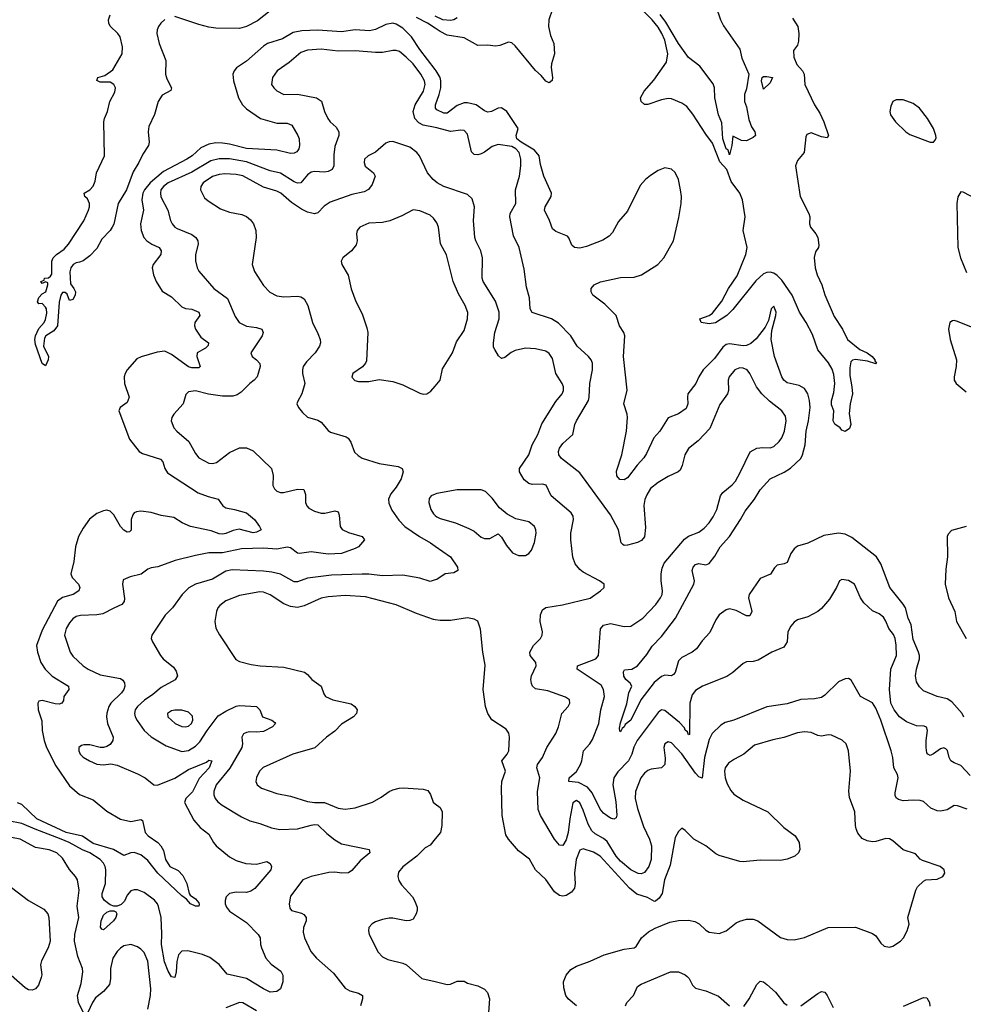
# Model space of a CAD drawing. Header units: inches. Extents: x 1473912 to 1647258, y 640388 to 773423.
# Tile 327 of 420: x 1557558 to 1563104, y 721299 to 727090. Entities that reach past the tile are written whole.
import ezdxf

# ---------------------------------------------------------------- set-up
doc = ezdxf.new("R2010")
doc.units = ezdxf.units.IN
doc.header["$MEASUREMENT"] = 0
doc.layers.add('B5752', color=7, linetype='Continuous')
doc.layers.add('B5762', color=7, linetype='Continuous')

msp = doc.modelspace()

# ---------------------------------------------------------------- linework, layer by layer
at = {"layer": 'B5752', "color": 5}
for points, elevation in [([(1558410, 727092), (1558386.4, 727070), (1558372.7, 727050), (1558365.2, 727030), (1558364.2, 727010), (1558376.8, 726950), (1558417.3, 726850), (1558413.7, 726770), (1558422.3, 726742.3), (1558450.3, 726690), (1558445.3, 726674.7), (1558394.2, 726645.8), (1558371.3, 726610), (1558350, 726532), (1558317.1, 726462.9), (1558313.5, 726430), (1558318.3, 726370), (1558314.1, 726350), (1558280.8, 726299.2), (1558257.7, 726250), (1558224.6, 726195.4), (1558185.5, 726090), (1558137.3, 726010), (1558110, 725887.6), (1558102, 725870), (1558090, 725849.8), (1558039.9, 725800.1), (1558010, 725744), (1557970, 725701.2), (1557930, 725672.7), (1557910, 725663.7), (1557890, 725661.2), (1557871.3, 725650), (1557857.3, 725630), (1557853.2, 725606.8), (1557856, 725536), (1557876, 725510), (1557884.7, 725490), (1557882.8, 725470), (1557870, 725445.2), (1557850, 725438), (1557836, 725476), (1557825.2, 725485.2), (1557810, 725486.6), (1557799.5, 725470), (1557789.1, 725429.1), (1557779.5, 725290), (1557759, 725261), (1557710.3, 725230), (1557703.5, 725216.5), (1557698, 725170), (1557727.6, 725110), (1557724.9, 725090), (1557710, 725055.3), (1557690, 725068), (1557650, 725179.3), (1557646.6, 725210), (1557650, 725230.3), (1557670, 725273.1), (1557701.7, 725310), (1557710, 725327.7), (1557716.2, 725363.8), (1557714.8, 725390), (1557710, 725399.6), (1557690, 725420.7), (1557670, 725419.3), (1557662.9, 725430), (1557670, 725456.3), (1557690, 725478.8), (1557711.8, 725490), (1557722, 725530), (1557722, 725542), (1557710, 725548), (1557690, 725538), (1557682, 725550), (1557702, 725558), (1557704, 725570), (1557727.6, 725572.4), (1557738.9, 725581.1), (1557745.6, 725594.4), (1557747.3, 725612.7), (1557746.3, 725670), (1557754, 725690), (1557773.7, 725710), (1557819.2, 725740.8), (1557844.3, 725770), (1557933.6, 725906.4), (1557962.2, 725970), (1557968, 725990), (1557967, 726010), (1557955.9, 726035.9), (1557940.5, 726050), (1557936, 726070), (1557970, 726088.8), (1557990, 726112), (1558000.2, 726139.8), (1558009.4, 726190), (1558056.2, 726290), (1558051.2, 726490), (1558055.3, 726510), (1558073.5, 726550), (1558087.2, 726610), (1558116.4, 726663.6), (1558120.6, 726690), (1558110.2, 726710.2), (1558090, 726722.9), (1558030, 726722.2), (1558010, 726732), (1558016, 726750), (1558058.1, 726761.9), (1558105, 726795), (1558160.5, 726890), (1558162, 726930), (1558148.4, 726990), (1558135, 727010), (1558090, 727052.4), (1558081.4, 727070), (1558080.1, 727090), (1558090, 727119.1)], 680), ([(1559030, 727142.8), (1558955.4, 727084.6), (1558890, 727050.8), (1558850, 727038.2), (1558710, 727041.3), (1558670, 727046.7), (1558610, 727061.6), (1558470, 727109)], 680), ([(1560000, 726798.1), (1559910, 726915.2), (1559860.6, 726990), (1559810, 727041.6), (1559770, 727063.8), (1559750, 727069.2), (1559710, 727063), (1559650, 727033.3), (1559614.4, 727025.6), (1559530, 727029.9), (1559450, 727018.7), (1559310, 727029), (1559215.1, 727024.9), (1559165.6, 727014.4), (1559101.6, 726978.4), (1559014.6, 726950), (1558990, 726935.7), (1558890, 726846.2), (1558832.2, 726807.8), (1558818, 726790), (1558810.2, 726769.8), (1558813.8, 726730), (1558843, 726630), (1558866.7, 726590), (1558890, 726566.8), (1558974, 726510), (1559070, 726481.4), (1559130, 726482), (1559157.4, 726470), (1559193.4, 726410), (1559200.7, 726390), (1559202.8, 726350), (1559198, 726330), (1559186.7, 726313.3), (1559170, 726304.4), (1559150, 726303.5), (1559070, 726322.9), (1558890, 726332.5), (1558790, 726358.5), (1558750, 726364.2), (1558710, 726365.2), (1558670, 726357.9), (1558623, 726337), (1558572, 726290), (1558540.7, 726270), (1558402.8, 726197.2), (1558324.2, 726130), (1558291.7, 726090), (1558281.6, 726070), (1558274.7, 726030), (1558284.8, 725970), (1558268.3, 725890), (1558270.8, 725850), (1558287, 725810), (1558304.6, 725790), (1558333.6, 725770), (1558377.8, 725750), (1558389.5, 725730), (1558386.5, 725710), (1558341.8, 725650), (1558336.9, 725630), (1558344.4, 725590), (1558360.7, 725550), (1558394.4, 725494.4), (1558450, 725459.7), (1558510, 725402.3), (1558532.4, 725392.4), (1558570, 725387.5), (1558610.4, 725370), (1558616.5, 725350), (1558587.5, 725310), (1558584.6, 725290), (1558591.1, 725270), (1558622.5, 725222.5), (1558667, 725190), (1558665.5, 725174.5), (1558650, 725158.3), (1558601.3, 725130), (1558599.5, 725110), (1558618.4, 725050), (1558610, 725043.5), (1558570, 725042.4), (1558550, 725049.2), (1558450, 725122), (1558410, 725139.8), (1558364.8, 725135.2), (1558272.1, 725107.9), (1558245.2, 725094.8), (1558189.2, 725030.8), (1558178, 725010), (1558171.8, 724990), (1558172.9, 724950), (1558201.1, 724870), (1558190, 724839.3), (1558147.7, 724810), (1558139.3, 724790), (1558202.4, 724622.4), (1558259.5, 724550), (1558278.8, 724538.8), (1558385.9, 724505.9), (1558398.9, 724490), (1558411.2, 724450), (1558425.5, 724425.5), (1558606.6, 724306.6), (1558664.8, 724284.8), (1558723.8, 724270), (1558751, 724231), (1558770, 724219), (1558821, 724210), (1558890.3, 724190), (1558937.1, 724150), (1558968, 724110), (1558977.3, 724090), (1558950, 724075.1), (1558930, 724072.6), (1558846.7, 724093.3), (1558813.3, 724086.7), (1558770, 724067.6), (1558750, 724063.5), (1558730, 724066.2), (1558684, 724084), (1558561.6, 724110), (1558513, 724130), (1558463.1, 724163.1), (1558390, 724174), (1558330, 724192.2), (1558270, 724199.5), (1558244.1, 724195.9), (1558230.8, 724189.2), (1558222.4, 724177.6), (1558212, 724150), (1558212.7, 724087.3), (1558202.3, 724077.7), (1558190, 724075.1), (1558170, 724087.6), (1558150, 724109.8), (1558110, 724178.7), (1558090, 724200.3), (1558070, 724205.2), (1558050, 724201.9), (1558010, 724185.9), (1557968.3, 724151.7), (1557930, 724099.3), (1557903.8, 724050), (1557885.8, 723990), (1557876.1, 723903.9), (1557857.6, 723830), (1557865.5, 723810), (1557902.4, 723770), (1557910.2, 723750), (1557905.3, 723730), (1557872.4, 723710), (1557809.2, 723690.8), (1557780.6, 723670), (1557690, 723500.4), (1557655.4, 723410), (1557661.2, 723370), (1557682.3, 723310), (1557707.7, 723270), (1557748.6, 723228.6), (1557844.4, 723170), (1557846.7, 723150), (1557817.2, 723110), (1557814.5, 723085.5), (1557806, 723070), (1557790, 723064.2), (1557766.5, 723066.5), (1557690, 723086.3), (1557670, 723082.7), (1557663.7, 723070), (1557666.4, 723030), (1557687.1, 722967.1), (1557690.1, 722909.9), (1557701.5, 722850), (1557715.6, 722810), (1557770, 722702), (1557850, 722584.7), (1557910, 722532.7), (1557990, 722500.8), (1558070, 722434.2), (1558150, 722387.9), (1558210, 722373.7), (1558270, 722386.4), (1558279.1, 722379.1), (1558295.6, 722310), (1558313.4, 722290), (1558370.3, 722250), (1558387.6, 722230), (1558403.4, 722203.4), (1558414.9, 722150), (1558439.5, 722110), (1558490, 722085.9), (1558517.2, 722057.2), (1558540.2, 722010), (1558554, 721950), (1558560.5, 721940.5), (1558590, 721919.5), (1558610, 721894.9), (1558613.3, 721886.7), (1558610, 721875.3), (1558590, 721876.9), (1558561.3, 721890), (1558537.8, 721917.8), (1558510, 721937.7), (1558370, 722070.6), (1558310, 722144.5), (1558270, 722177.8), (1558230, 722191.6), (1558210, 722189.1), (1558170, 722173.7), (1558109.6, 722209.6), (1557990, 722245.4), (1557927.4, 722287.4), (1557830, 722309), (1557658.5, 722390), (1557570, 722474), (1557544.1, 722484.1)], 720), ([(1560000, 727040.1), (1559954.9, 727070), (1559890, 727103.1)], 680), ([(1560000, 726456.3), (1559930, 726469.9), (1559903, 726483), (1559880.6, 726510), (1559869.9, 726550), (1559882.3, 726590), (1559932.2, 726670), (1559941.1, 726710), (1559937.5, 726730), (1559915.5, 726770), (1559869.9, 726830), (1559830, 726870.7), (1559790, 726903.1), (1559770, 726909.8), (1559750, 726909.7), (1559690, 726898.4), (1559650, 726896.8), (1559530, 726908.2), (1559430, 726905.6), (1559330, 726917.9), (1559250, 726911.9), (1559210, 726897), (1559140.7, 726839.3), (1559070.4, 726790), (1559043.1, 726750), (1559038, 726710), (1559050.6, 726690), (1559070, 726673), (1559110, 726650.4), (1559190, 726652.6), (1559302.8, 726630), (1559331, 726611), (1559349, 726550), (1559368.7, 726510), (1559382.4, 726490), (1559418.7, 726458.7), (1559434, 726430), (1559432.6, 726410), (1559410, 726344), (1559403.8, 726296.2), (1559403.8, 726230), (1559393.8, 726210), (1559370, 726197.3), (1559350, 726193.7), (1559290, 726197.4), (1559270, 726193.6), (1559250, 726178.7), (1559210, 726131.7), (1559190, 726128.6), (1559170, 726135.9), (1559090, 726188.1), (1559030, 726202.1), (1558890, 726254.7), (1558790, 726272.7), (1558730, 726272), (1558680.6, 726259.4), (1558570, 726193.3), (1558430, 726131.7), (1558401.9, 726110), (1558387.6, 726090), (1558384.6, 726070), (1558388, 726048), (1558429.2, 725970), (1558443.6, 725910), (1558453.4, 725890), (1558470, 725870.4), (1558482.8, 725862.8), (1558570, 725826.3), (1558592, 725810), (1558604.2, 725790), (1558606, 725770), (1558591.7, 725710), (1558591.8, 725671.8), (1558600.3, 725630), (1558610.3, 725610.3), (1558699.5, 725510), (1558779.6, 725450), (1558823.9, 725343.9), (1558848.4, 725310), (1558890, 725288), (1558950, 725279.7), (1558980.7, 725270), (1558988.9, 725250), (1558982.8, 725230), (1558916.4, 725130), (1558923.8, 725110), (1558950.4, 725090), (1558968.8, 725068.8), (1558970.3, 725050), (1558960.2, 725010), (1558952.8, 724990), (1558936.5, 724970), (1558910.2, 724949.8), (1558860.3, 724899.7), (1558835.6, 724884.4), (1558810, 724876), (1558750, 724875.9), (1558667.9, 724887.9), (1558590, 724907.3), (1558550, 724900.7), (1558535.1, 724884.9), (1558518.7, 724830), (1558463.7, 724770), (1558451.8, 724750), (1558447.8, 724730), (1558463.6, 724690), (1558480.9, 724670), (1558551.4, 724610), (1558590, 724539.3), (1558610, 724513.7), (1558670, 724481.5), (1558690, 724479.6), (1558714.7, 724485.3), (1558790, 724545.3), (1558850, 724572), (1558890, 724571.8), (1558930, 724554.4), (1559038, 724450), (1559048.4, 724410), (1559046.4, 724350), (1559056.3, 724330), (1559070, 724316.3), (1559090, 724308.4), (1559108.5, 724308.5), (1559190, 724328.4), (1559227.3, 724327.3), (1559237, 724297), (1559237, 724250), (1559244.9, 724230), (1559257.6, 724217.6), (1559290, 724200.2), (1559330, 724188.3), (1559351.8, 724188.2), (1559410, 724200.5), (1559430, 724196), (1559436.4, 724176.4), (1559441.1, 724110), (1559452.4, 724092.4), (1559490, 724073.8), (1559571.3, 724051.3), (1559584, 724030), (1559548.2, 723990), (1559530, 723979.1), (1559450.1, 723949.9), (1559370, 723947.1), (1559270, 723960.6), (1559202, 723950), (1559190, 723951.6), (1559150, 723983.4), (1559130, 723987.3), (1559070, 723975.7), (1558990, 723981.5), (1558861.6, 723978.4), (1558750, 723955), (1558670, 723954.6), (1558590, 723939.3), (1558471.1, 723908.9), (1558370, 723873), (1558330, 723866.3), (1558310, 723858.7), (1558271.8, 723828.2), (1558206.6, 723813.4), (1558164.9, 723795.1), (1558162, 723770), (1558174.5, 723685.5), (1558172.2, 723667.8), (1558158, 723650), (1558110, 723629.8), (1558045.4, 723594.6), (1558011.1, 723588.9), (1557914.2, 723585.8), (1557890, 723579.3), (1557870, 723566.2), (1557850, 723543.1), (1557830.9, 723510), (1557821.5, 723470), (1557854, 723370), (1557870, 723345.7), (1557930.3, 723290), (1557960.3, 723270), (1558030, 723237.1), (1558150, 723215.8), (1558164.5, 723204.5), (1558173.4, 723190), (1558175.5, 723170), (1558169.1, 723150), (1558156.5, 723130), (1558093.4, 723070), (1558081.8, 723050), (1558070.3, 723010.3), (1558068, 722990), (1558073.6, 722950), (1558106.4, 722870), (1558105.5, 722850), (1558090, 722826.6), (1558070, 722814.5), (1558050.5, 722809.5), (1558030, 722809.6), (1557970, 722825.1), (1557934.2, 722825.8), (1557919.9, 722820.1), (1557906, 722810), (1557904.4, 722790), (1557912.7, 722770), (1557930, 722752.7), (1557967.3, 722730), (1558010, 722712.2), (1558050, 722707.2), (1558092.5, 722712.5), (1558130, 722704.4), (1558250, 722654.4), (1558294.8, 722630), (1558346, 722590), (1558367.2, 722587.2), (1558470, 722629.5), (1558550, 722680.4), (1558656.3, 722723.7), (1558670, 722734.9), (1558686, 722730), (1558670.8, 722690), (1558613.4, 722626.6), (1558572.4, 722547.6), (1558534.9, 722510), (1558525.9, 722485.9), (1558581.1, 722381.1), (1558619.3, 722339.3), (1558670, 722299.1), (1558696, 722250), (1558713.1, 722230), (1558790, 722166), (1558830, 722143.8), (1558887.1, 722127.1), (1558950, 722122.8), (1559010, 722139.3), (1559030, 722126.8), (1559037, 722110), (1559033.8, 722090), (1558940.2, 721979.8), (1558916.2, 721963.8), (1558890, 721956.1), (1558830, 721958.9), (1558790.4, 721950), (1558770.3, 721930), (1558765, 721910), (1558766, 721890), (1558772.8, 721870), (1558790, 721847.1), (1558890, 721780.7), (1558958.9, 721710), (1558971.7, 721690), (1558972.4, 721650), (1558978.2, 721630), (1559004.7, 721570), (1559035.7, 721535.7), (1559092.7, 721492.7), (1559104.6, 721470), (1559103.4, 721430), (1559090.9, 721389.1), (1559070, 721373.2), (1559030, 721369.8), (1558990, 721389.2), (1558891.4, 721451.4), (1558776.4, 721476.4), (1558730, 721533.7), (1558674.9, 721574.9), (1558631.7, 721591.7), (1558546.7, 721613.3), (1558510, 721611.6), (1558490.2, 721590), (1558480.5, 721550), (1558477.5, 721490), (1558470, 721457.2), (1558450, 721459.5), (1558430, 721493), (1558408.7, 721548.7), (1558390.8, 721650), (1558393.7, 721713.7), (1558388.5, 721810), (1558374.1, 721874.1), (1558367.8, 721890), (1558350.9, 721910.9), (1558290, 721957.3), (1558250, 721972.8), (1558230, 721973), (1558210, 721966.3), (1558190, 721940.5), (1558173.9, 721906.1), (1558154.7, 721885.3), (1558130, 721876.5), (1558110, 721876.5), (1558090, 721884.5), (1558056.3, 721910), (1558042.9, 721930), (1558042, 721950), (1558062.1, 722010), (1558063.9, 722090), (1558060.2, 722110), (1558050, 722129.8), (1558030.5, 722150), (1557970, 722189.4), (1557926.5, 722206.5), (1557848.2, 722250), (1557801, 722270), (1557648, 722328), (1557570, 722363.2), (1557490, 722377.6)], 740), ([(1560000, 726139.7), (1559987.6, 726150), (1559955.1, 726190), (1559908.2, 726290), (1559893, 726310), (1559850, 726339.8), (1559750, 726373.7), (1559730, 726372.8), (1559710, 726364.7), (1559649.4, 726310.6), (1559605.5, 726290), (1559584, 726270), (1559581.7, 726250), (1559588.4, 726228.4), (1559637.3, 726190), (1559647.7, 726170), (1559630, 726121.2), (1559607.7, 726092.3), (1559582.5, 726077.5), (1559510, 726062.8), (1559383.2, 726016.8), (1559346.9, 725993.1), (1559310, 725954), (1559291.1, 725948.9), (1559250, 725957.7), (1559215, 725975), (1559155.9, 726015.9), (1559092, 726070), (1559070, 726082.2), (1558990, 726105.6), (1558870, 726172), (1558830, 726180.2), (1558763.5, 726183.5), (1558730, 726180.2), (1558690, 726168.2), (1558636.1, 726130), (1558622.8, 726110), (1558620.3, 726090), (1558643.4, 726043.4), (1558664.6, 726024.6), (1558738.2, 725978.2), (1558790, 725958.7), (1558863.8, 725943.8), (1558890, 725932.4), (1558914, 725914), (1558932.4, 725890), (1558946.4, 725850), (1558948.4, 725810), (1558924.9, 725650), (1558937, 725610), (1558990, 725527), (1559028, 725488), (1559070, 725466.9), (1559110, 725460.2), (1559190, 725464.2), (1559210, 725459.5), (1559230, 725447.7), (1559251.8, 725410), (1559279.3, 725310), (1559310, 725244.7), (1559323, 725210), (1559324.9, 725190), (1559319.1, 725170), (1559294.9, 725130), (1559242.5, 725077.4), (1559224.7, 725050), (1559219.1, 725030), (1559220.2, 725010), (1559232.8, 724950), (1559215.8, 724890), (1559190, 724842), (1559187, 724830), (1559196.4, 724810), (1559219.4, 724779.4), (1559250, 724752.4), (1559310, 724734), (1559330, 724723), (1559370, 724673.4), (1559383.6, 724663.6), (1559476.5, 724636.5), (1559488.8, 724628.8), (1559504.9, 724604.9), (1559526.6, 724546.6), (1559546.5, 724526.5), (1559570, 724511.8), (1559670, 724480.2), (1559782.6, 724462.6), (1559806, 724450), (1559811.7, 724430), (1559799.3, 724390), (1559770, 724340.5), (1559738.7, 724301.3), (1559726.3, 724270), (1559727.3, 724247.3), (1559745.9, 724205.9), (1559785.7, 724145.7), (1559821.6, 724110), (1559907, 724050), (1559972.7, 724012.7), (1560000, 723993.5)], 760), ([(1560000, 725909.6), (1559990, 725923.5), (1559970, 725941.1), (1559910, 725967.1), (1559870, 725972.3), (1559803.1, 725936.9), (1559733.1, 725906.9), (1559690, 725898.2), (1559610, 725892.7), (1559557.1, 725870), (1559540.4, 725850), (1559537.6, 725830), (1559541.6, 725790), (1559534.7, 725765.3), (1559508.9, 725731.1), (1559457.3, 725690), (1559447.7, 725670), (1559450.5, 725650), (1559488, 725588), (1559506.6, 725506.6), (1559533.6, 725433.6), (1559570, 725360.7), (1559598.3, 725278.3), (1559603.2, 725250), (1559595.8, 725084.2), (1559590.4, 725069.6), (1559572, 725048), (1559515.5, 725010), (1559510, 724986.8), (1559527.7, 724967.7), (1559550, 724962.4), (1559610, 724961.6), (1559670, 724974), (1559750, 724962.3), (1559810, 724942), (1559910, 724894), (1559930, 724887.4), (1559950, 724888.9), (1559974.9, 724905.1), (1560000, 724934.9)], 780), ([(1560000, 724299.1), (1559977.1, 724290), (1559965.2, 724274.8), (1559962.3, 724250), (1559973.8, 724210), (1559990, 724183.6), (1560000, 724174.6)], 780), ([(1560000, 723795.1), (1559970, 723786.3), (1559910, 723806.2), (1559810, 723822.7), (1559690, 723818.2), (1559610, 723829), (1559569.8, 723829.8), (1559390, 723823.9), (1559250, 723805.6), (1559190, 723783.9), (1559170, 723783.7), (1559090, 723828.9), (1559040.2, 723840.2), (1558990, 723847), (1558806.3, 723853.7), (1558770, 723846.2), (1558690, 723799.8), (1558590, 723769.8), (1558552.2, 723747.8), (1558511.8, 723710), (1558454.9, 723630), (1558412.3, 723587.7), (1558334, 723470), (1558330.7, 723450), (1558337.3, 723430), (1558386, 723350), (1558400.5, 723330), (1558462.2, 723282.2), (1558477.8, 723257.8), (1558484.6, 723230), (1558471.8, 723208.2), (1558390, 723162.2), (1558339.5, 723120.5), (1558291.5, 723088.5), (1558250.2, 723050), (1558236.3, 723030), (1558232.9, 723010), (1558236.6, 722990), (1558247.5, 722967.5), (1558289.7, 722909.7), (1558330, 722872.7), (1558418.8, 722818.8), (1558510, 722786.3), (1558550, 722792.1), (1558590, 722816.8), (1558617.1, 722842.9), (1558660.4, 722910), (1558725.1, 722994.9), (1558770, 723023.7), (1558830, 723053.1), (1558850, 723055.9), (1558950.5, 723050), (1558970, 723030.5), (1558984.6, 722990), (1559038.8, 722970), (1559056.5, 722956.5), (1559061.6, 722950), (1559043.1, 722930), (1558990, 722903.7), (1558950, 722898.6), (1558910, 722900.8), (1558890, 722898.2), (1558872.7, 722890), (1558862.6, 722870), (1558867.9, 722830), (1558863.9, 722810), (1558792.1, 722687.9), (1558711.8, 722590), (1558698, 722550), (1558699.4, 722530), (1558707.2, 722510), (1558722, 722490), (1558748, 722470), (1558860.9, 722400.9), (1558910, 722378.8), (1558970, 722362.6), (1559037.5, 722337.5), (1559086.9, 722326.9), (1559190, 722330.1), (1559270, 722353.3), (1559290, 722356.7), (1559310, 722353.9), (1559362.6, 722302.6), (1559410, 722266.7), (1559450, 722243.2), (1559611.3, 722210), (1559614.8, 722190), (1559558.2, 722141.8), (1559510, 722086.3), (1559490, 722072.8), (1559450.2, 722069.8), (1559410, 722076.2), (1559374.1, 722074.1), (1559270.4, 722050), (1559222.6, 722030), (1559150, 721935.1), (1559141.3, 721890), (1559145.1, 721865.1), (1559154.8, 721850), (1559214.4, 721834.4), (1559227.6, 721827.6), (1559241.5, 721810), (1559242, 721790), (1559225.3, 721750), (1559222.9, 721722.9), (1559232.4, 721690), (1559268.7, 721610), (1559303.1, 721570), (1559402.2, 721482.2), (1559470, 721393.6), (1559497.7, 721377.7), (1559550, 721363.9), (1559571.7, 721350), (1559572.4, 721330), (1559561.7, 721290)], 760), ([(1560000, 723560.3), (1559990, 723561.7), (1559890, 723597), (1559770, 723648.5), (1559590, 723694.9), (1559470, 723702.5), (1559370, 723696.5), (1559330, 723688.2), (1559230, 723642.4), (1559190, 723632.4), (1559150, 723639.5), (1559110, 723653.6), (1559030, 723707), (1558990, 723723.7), (1558970, 723724.6), (1558850, 723702.8), (1558768.5, 723671.5), (1558734.5, 723645.5), (1558722.4, 723630), (1558715.2, 723610), (1558705, 723550), (1558711.3, 723511.3), (1558732.4, 723472.4), (1558827.9, 723327.9), (1558850, 723314.4), (1558918.6, 723298.5), (1558970.3, 723290.2), (1559110, 723282.6), (1559232, 723252), (1559250, 723238.8), (1559274.8, 723210), (1559330.3, 723170.3), (1559344.9, 723124.9), (1559356, 723110), (1559398, 723090), (1559505.3, 723065.3), (1559527.3, 723050), (1559540.5, 723030), (1559537.1, 723010), (1559520.5, 722990), (1559450, 722946.6), (1559410, 722905.4), (1559361.6, 722870), (1559292, 722808), (1559162.8, 722770), (1558988.4, 722691.6), (1558967.4, 722670), (1558950, 722633.2), (1558946, 722610), (1558952.7, 722590), (1558978.8, 722570), (1559070, 722538), (1559150, 722524), (1559250, 722491.2), (1559290, 722485.8), (1559350, 722486.4), (1559430, 722452.2), (1559470, 722447.2), (1559530, 722454.6), (1559632.1, 722487.9), (1559683.3, 722516.7), (1559730, 722550.3), (1559750, 722560.2), (1559789, 722570), (1559812.3, 722572.3), (1559930, 722564.2), (1559956.5, 722556.5), (1559972.9, 722532.9), (1559987.6, 722487.6), (1560000, 722478.4)], 780), ([(1557930, 721252.3), (1557904, 721310), (1557898, 721350), (1557918.3, 721421.7), (1557928.2, 721490), (1557926, 721510), (1557899.1, 721579.1), (1557878.8, 721670), (1557882.2, 721710), (1557905.4, 721810), (1557895.4, 721875.4), (1557906.2, 721970), (1557896.9, 722030), (1557885.4, 722050), (1557850, 722091.1), (1557810, 722158.8), (1557776.4, 722190), (1557730, 722206.4), (1557650, 722221.4), (1557560.5, 722270), (1557510, 722279.2)], 760), ([(1560000, 722272.4), (1559970, 722235.3), (1559940.7, 722219.3), (1559892.7, 722170), (1559810, 722107.6), (1559784.7, 722075.3), (1559779.8, 722050), (1559786, 722026), (1559801, 722001), (1559866.3, 721930), (1559878.9, 721910), (1559894, 721870), (1559894.9, 721850), (1559888.8, 721831.2), (1559870, 721799.3), (1559850, 721791.8), (1559830, 721789.7), (1559750, 721806), (1559730, 721806), (1559690, 721798.4), (1559650, 721783.7), (1559628.7, 721771.3), (1559610.6, 721750), (1559608.2, 721730), (1559612.4, 721710), (1559665, 721604.9), (1559690, 721577.1), (1559722.5, 721562.5), (1559810, 721541.3), (1559831.3, 721531.3), (1559921, 721450), (1560000, 721431.9)], 780), ([(1557510, 721986), (1557610, 721908.9), (1557698.9, 721858.9), (1557723.7, 721830), (1557728.7, 721810), (1557736.4, 721670), (1557724.4, 721630), (1557686.1, 721553.9), (1557680.3, 721530), (1557687.1, 721472.9), (1557684.6, 721455.4), (1557668.8, 721411.2), (1557650.7, 721390), (1557630, 721382.4), (1557610, 721384.7), (1557590, 721395.8), (1557507.2, 721467.2)], 760), ([(1558310.9, 721270), (1558325.8, 721350), (1558327.7, 721390), (1558310, 721553.2), (1558290, 721603), (1558270, 721624), (1558250, 721636.9), (1558210, 721651.2), (1558170, 721642), (1558150, 721629.6), (1558130, 721609.6), (1558105.4, 721570), (1558091.8, 721510), (1558092, 721448), (1558085, 721415.1), (1558050, 721374.5), (1558003.8, 721336.2), (1557986, 721310), (1557958.8, 721250)], 760), ([(1558950, 721259.5), (1558870, 721307.3), (1558850, 721309.7), (1558770, 721278.7)], 760)]:
    msp.add_lwpolyline(points, dxfattribs=dict(at, elevation=elevation))
for points, elevation in [([(1558510, 723028.7), (1558470, 723028.7), (1558450, 723024.4), (1558426.4, 723010), (1558428.7, 722990), (1558472.2, 722950), (1558510, 722932.4), (1558530, 722930.2), (1558550, 722935.2), (1558566.9, 722950), (1558575.5, 722970), (1558572.9, 722992.9), (1558550, 723017.6)], 780), ([(1558050, 721736.3), (1558040.6, 721740.6), (1558032.7, 721752.7), (1558036.1, 721790), (1558050, 721823.2), (1558070, 721841.4), (1558090, 721849.3), (1558110, 721849), (1558122.3, 721842.3), (1558127.9, 721830), (1558123.5, 721810), (1558109.3, 721790)], 740)]:
    msp.add_lwpolyline(points, close=True, dxfattribs=dict(at, elevation=elevation))
at = {"layer": 'B5762', "color": 5}
for points, elevation in [([(1561648.9, 727170), (1561677.8, 727090), (1561695.3, 727055.3), (1561790, 726917.1), (1561803.5, 726863.5), (1561842.8, 726770), (1561830, 726684), (1561817.4, 726650), (1561818.9, 726610), (1561830, 726578), (1561842.8, 726502.8), (1561859.8, 726459.8), (1561878, 726430), (1561882, 726410), (1561870, 726398), (1561830, 726378), (1561800.4, 726380.4), (1561750, 726406), (1561743, 726350), (1561730, 726295.3), (1561722.9, 726322.9), (1561710, 726331.6), (1561690.9, 726390), (1561684.1, 726484.1), (1561665.2, 726530), (1561643.6, 726630), (1561642, 726690), (1561633.1, 726713.1), (1561556.4, 726816.4), (1561490, 726868.4), (1561430, 726950.6), (1561356.1, 727076.1), (1561321.6, 727121.6)], 660), ([(1560690, 727153.2), (1560668, 727090), (1560666.5, 727050), (1560677.9, 726997.9), (1560697.8, 726950), (1560702.2, 726890), (1560683.7, 726830), (1560682, 726810), (1560690.4, 726750), (1560687.9, 726732.1), (1560670, 726719.5), (1560650, 726728.5), (1560622.5, 726762.5), (1560590, 726790.9), (1560470, 726937.6), (1560450, 726953.5), (1560430, 726959.1), (1560380.4, 726939.6), (1560355.1, 726935.1), (1560310, 726941), (1560250, 726939.2), (1560170, 726983.4), (1560070, 726999.4), (1560030, 727020.3), (1560000, 727040.1)], 680), ([(1560130, 727101.7), (1560110, 727089.8), (1560090, 727085), (1560045.6, 727090), (1560000, 727111.7)], 660), ([(1562100.3, 727100.3), (1562131.4, 727051.4), (1562138.2, 727010), (1562136.3, 726963.7), (1562130, 726941.2), (1562105.5, 726910), (1562107.8, 726870), (1562126.8, 726826.8), (1562158.4, 726790), (1562168.2, 726770), (1562173, 726710), (1562230.3, 726590), (1562260.6, 726540.6), (1562284.6, 726490), (1562311.7, 726410), (1562303.5, 726396.5), (1562270, 726402.2), (1562210, 726424), (1562184.6, 726415.4), (1562178.2, 726401.8), (1562168.9, 726310), (1562130, 726262), (1562117.7, 726230), (1562146.3, 726050), (1562196.8, 725950), (1562202.2, 725930), (1562200.8, 725890), (1562205.5, 725870), (1562238, 725830), (1562248.7, 725810), (1562255.3, 725764.7), (1562252.7, 725750), (1562235.3, 725724.8), (1562228.4, 725691.6), (1562234.5, 725630), (1562244.6, 725590), (1562272.5, 725530), (1562290, 725472.2), (1562345, 725345), (1562394.6, 725270), (1562424.4, 725210), (1562495.3, 725150), (1562538.6, 725130), (1562568.1, 725110), (1562585, 725090), (1562583.6, 725083.6), (1562593.8, 725070), (1562590, 725065.4), (1562542.2, 725082.2), (1562470, 725092.1), (1562452.5, 725087.5), (1562442.9, 725077), (1562437.4, 725042.6), (1562437.4, 724997.4), (1562450.1, 724929.9), (1562452.5, 724890), (1562438.7, 724830), (1562433.2, 724773.2), (1562442.6, 724710), (1562435.3, 724684.8), (1562410, 724669), (1562390, 724675.1), (1562380.5, 724690), (1562350, 724711.6), (1562339.1, 724730), (1562343, 724790), (1562330, 724824), (1562329.3, 724849.3), (1562343.4, 724896.6), (1562349, 724950), (1562343.5, 725003.5), (1562334.4, 725034.4), (1562312.5, 725072.5), (1562248.9, 725148.9), (1562218.3, 725238.3), (1562180.3, 725310), (1562141.9, 725370), (1562099.1, 725470), (1562037.4, 725557.4), (1562010, 725585.2), (1561990, 725599.2), (1561970, 725605.8), (1561950, 725604), (1561930, 725595.1), (1561885.2, 725554.8), (1561750, 725386.1), (1561713.8, 725350), (1561647.1, 725307.2), (1561610, 725302.4), (1561562.7, 725310), (1561556.2, 725330), (1561610, 725350.8), (1561630, 725363.5), (1561685.4, 725434.6), (1561723.2, 725510), (1561775.4, 725584.6), (1561825.6, 725710), (1561833.3, 725750), (1561809.8, 725850), (1561822.2, 725930), (1561807, 726030), (1561791.2, 726070), (1561739.6, 726139.6), (1561713.8, 726210), (1561673.6, 726253.6), (1561630, 726365.1), (1561590, 726417.7), (1561515.3, 726535.3), (1561479.4, 726579.4), (1561450, 726598.7), (1561390, 726624.8), (1561370, 726627.4), (1561330, 726619.8), (1561250, 726590.8), (1561230, 726591.1), (1561209.8, 726609.8), (1561206.6, 726630), (1561228.6, 726670), (1561286.1, 726733.9), (1561359.7, 726840.3), (1561367.6, 726890), (1561350.3, 726970), (1561333.1, 727010), (1561310, 727046.4), (1561275.1, 727090), (1561222.5, 727142.5)], 680), ([(1563108.5, 722988.5), (1563098.2, 723010), (1563037.4, 723077.4), (1563010, 723095.1), (1562950, 723109.7), (1562870, 723143.6), (1562846.7, 723166.7), (1562830, 723196), (1562824.2, 723230), (1562829.9, 723270), (1562846.2, 723330), (1562846.2, 723350), (1562841.7, 723370), (1562810, 723444), (1562797.6, 723530), (1562780.9, 723570), (1562763.9, 723630), (1562750, 723653.4), (1562671.9, 723750), (1562618.8, 723890), (1562594, 723930), (1562450, 724045), (1562410, 724065), (1562370, 724069.1), (1562284.3, 724055.7), (1562190, 724011.8), (1562130, 723993.1), (1562110, 723977.7), (1562090.3, 723950), (1562070, 723898.4), (1562051.1, 723888.9), (1562010, 723882.4), (1561994.4, 723865.6), (1561972, 723828), (1561910, 723802.7), (1561846, 723710), (1561842.7, 723690), (1561861.3, 723610), (1561850, 723583), (1561830, 723583.5), (1561770, 723615.9), (1561730, 723624.8), (1561710, 723619.8), (1561670.2, 723590), (1561650, 723560.5), (1561613.5, 723486.5), (1561570, 723437.7), (1561536.9, 723390), (1561510, 723369.8), (1561450, 723337.8), (1561430, 723318.5), (1561410, 723249.6), (1561401, 723239), (1561390, 723231.1), (1561350, 723234.5), (1561330, 723226.6), (1561287.5, 723192.5), (1561208, 723090), (1561150.1, 722970), (1561115.9, 722944.1), (1561110, 722931.8), (1561098.3, 722921.7), (1561090, 722902.4), (1561084.7, 722904.8), (1561083.3, 722923.3), (1561090, 722954), (1561126.6, 723066.6), (1561138.2, 723130), (1561156.1, 723170), (1561146.8, 723186.8), (1561119.8, 723210), (1561108.9, 723228.9), (1561106.5, 723253.5), (1561110, 723262.8), (1561113, 723267), (1561156.2, 723270), (1561189.7, 723290), (1561244.5, 723355.5), (1561275.1, 723404.9), (1561330, 723461.5), (1561412.4, 723570), (1561521.2, 723770), (1561523.4, 723790), (1561511.4, 723850), (1561517.4, 723870), (1561530, 723885.5), (1561550, 723892.1), (1561590, 723883.5), (1561610, 723891.3), (1561644.3, 723935.7), (1561674.5, 723990), (1561730, 724050.2), (1561795, 724150), (1561821.4, 724198.6), (1561877.7, 724270), (1561910, 724324.4), (1561970, 724390.2), (1562051.1, 724428.9), (1562088, 724452), (1562150, 724508.8), (1562159.1, 724530), (1562175.8, 724590), (1562180.7, 724670), (1562195, 724730), (1562204.5, 724810), (1562201.2, 724850), (1562189.9, 724889.9), (1562170, 724920.9), (1562139.4, 724939.4), (1562070, 724955.2), (1562049.9, 724969.9), (1562038.3, 724990), (1561994.8, 725110), (1561974.7, 725210), (1561978.3, 725261.7), (1562001.6, 725350), (1562003.6, 725370), (1561996.9, 725390), (1561990, 725405.2), (1561974.8, 725390), (1561959.2, 725320.8), (1561938.9, 725281.1), (1561886, 725214), (1561854.6, 725185.4), (1561830, 725174.8), (1561810, 725172.1), (1561730, 725184.6), (1561710, 725180.2), (1561690, 725163.7), (1561641.8, 725098.2), (1561575.7, 725030), (1561550.2, 724990), (1561532.1, 724950), (1561486, 724890), (1561482.9, 724870), (1561485.8, 724830), (1561475.9, 724804.1), (1561430, 724772.8), (1561370, 724748), (1561320.6, 724670), (1561284.4, 724630), (1561241.9, 724538.1), (1561226.2, 724513.8), (1561186.5, 724470), (1561130, 724395.9), (1561110, 724383.2), (1561086.1, 724386.1), (1561068.2, 724408.2), (1561065.9, 724434.1), (1561097.2, 724530), (1561124.7, 724670), (1561129.7, 724750), (1561128.2, 724770), (1561109.7, 724830), (1561128.9, 724911.1), (1561107.7, 725110), (1561114.6, 725230), (1561109.8, 725250), (1561084, 725290), (1561063.6, 725350), (1560996.4, 725416.4), (1560926.9, 725470), (1560916, 725490), (1560917.7, 725510), (1560934.7, 725530), (1560972, 725548), (1561090, 725574.8), (1561170, 725575.9), (1561212, 725590), (1561309.6, 725650), (1561343.5, 725690), (1561401.1, 725790), (1561432.7, 725927.3), (1561446.1, 726010), (1561447.7, 726050), (1561442.6, 726090), (1561429.9, 726149.9), (1561411.5, 726191.5), (1561390, 726210.8), (1561350, 726219.4), (1561310, 726203.7), (1561266.1, 726173.9), (1561235.3, 726150), (1561205.3, 726114.7), (1561130, 725963.7), (1561077.2, 725902.8), (1561041.4, 725838.6), (1561023.1, 725816.9), (1560986, 725794), (1560890, 725755.6), (1560850, 725746.9), (1560819, 725750), (1560803.5, 725763.5), (1560786.5, 725806.5), (1560777.5, 725817.5), (1560710, 725844.5), (1560690, 725860.9), (1560672.8, 725910), (1560642.7, 725970), (1560646.8, 725990), (1560682, 726050), (1560682.7, 726070), (1560638.9, 726170), (1560618.5, 726238.5), (1560610.5, 726290), (1560583.3, 726323.3), (1560505.2, 726370), (1560480.3, 726390), (1560475.1, 726410), (1560487, 726450), (1560420.7, 726550), (1560390, 726572.4), (1560370, 726569.7), (1560330.2, 726549.8), (1560310, 726545.8), (1560290, 726553.7), (1560241.5, 726590), (1560190, 726602), (1560170, 726600.7), (1560130, 726586.5), (1560070, 726539.9), (1560050, 726541.2), (1560010, 726561.1), (1560002.2, 726570), (1560002.6, 726590), (1560024.1, 726650), (1560032.8, 726690), (1560034, 726730), (1560028.9, 726750), (1560006.2, 726790), (1560000, 726798.1)], 720), ([(1563144.6, 722644.6), (1563090, 722704.1), (1563050, 722719.3), (1563031.5, 722731.5), (1563021.8, 722750), (1563011.4, 722791.4), (1563001.5, 722801.5), (1562990, 722808.2), (1562970, 722802.3), (1562930, 722771.3), (1562910, 722762.4), (1562896, 722770), (1562890, 722777.2), (1562885.4, 722810), (1562885.4, 722850), (1562893.6, 722910), (1562888.4, 722928.4), (1562874.2, 722934.2), (1562830, 722936), (1562770, 722959.5), (1562730, 722990.6), (1562697.3, 723030), (1562678.3, 723070), (1562669.9, 723150.1), (1562678.6, 723270), (1562711.2, 723350), (1562710.5, 723410.5), (1562704, 723450), (1562693.3, 723473.3), (1562666.8, 723510), (1562650, 723551.8), (1562635.3, 723575.3), (1562610, 723594.8), (1562570, 723613.7), (1562520.4, 723660.4), (1562501, 723690), (1562464.5, 723770), (1562430, 723791.3), (1562390, 723798), (1562376, 723790), (1562358.8, 723750), (1562317.5, 723682.5), (1562270, 723627), (1562250.2, 723609.8), (1562190, 723577), (1562130, 723559.5), (1562110, 723546.6), (1562090, 723523.7), (1562072.4, 723490), (1562068.2, 723430), (1562050, 723399.3), (1561978.8, 723370), (1561897.6, 723322.4), (1561870, 723315.1), (1561830, 723312.4), (1561810, 723304.2), (1561749.4, 723250.6), (1561713.4, 723226.6), (1561570.7, 723170), (1561530, 723144.7), (1561510, 723119.7), (1561496.2, 723070), (1561494, 722886), (1561490, 722884), (1561482.2, 722902.3), (1561470, 722911.5), (1561464.6, 722924.6), (1561436.6, 722956.6), (1561350, 723027.7), (1561330, 723031.2), (1561310, 723015.1), (1561186.7, 722850), (1561168.4, 722811.6), (1561156.8, 722770), (1561135.9, 722730), (1561073.2, 722666.8), (1561050.7, 722630), (1561044.9, 722590), (1561061.1, 722490), (1561068.2, 722411.8), (1561064, 722396), (1561050, 722387.6), (1561030, 722394), (1561010, 722408), (1560990, 722423), (1560970, 722446.3), (1560922.5, 722542.5), (1560896.1, 722576.1), (1560843.3, 722603.3), (1560784.7, 722610), (1560787.4, 722630), (1560830, 722668.8), (1560854.4, 722710), (1560862.6, 722730), (1560872.7, 722790), (1560909.9, 722830.1), (1560924.3, 722855.7), (1560962.1, 722950), (1560973.3, 723030), (1560995.2, 723110), (1560989.9, 723150), (1560975.3, 723175.3), (1560833.7, 723270), (1560836.2, 723290), (1560944.7, 723330), (1560959.8, 723350), (1560972.2, 723507.7), (1560990, 723528.5), (1561030, 723538.6), (1561110, 723522), (1561150, 723523.7), (1561219.7, 723570), (1561296.9, 723650), (1561325.4, 723690), (1561333.5, 723710), (1561336.4, 723730), (1561327.7, 723790), (1561328.7, 723830), (1561334.9, 723865.1), (1561346.9, 723893.1), (1561464.6, 724035.4), (1561490, 724052.3), (1561550, 724075.5), (1561581.1, 724098.9), (1561610, 724130.3), (1561633.9, 724166.1), (1561655.5, 724210), (1561676.8, 724290), (1561690, 724310.2), (1561745.6, 724354.4), (1561764.5, 724375.5), (1561793.3, 724426.7), (1561850.7, 724549.3), (1561890, 724570.2), (1561925.4, 724574.6), (1561970, 724573), (1561990, 724580.7), (1562021.4, 724610), (1562037.2, 724630), (1562053.3, 724670), (1562063.5, 724730), (1562058.9, 724758.9), (1562037.4, 724790), (1561965.8, 724845.8), (1561920.4, 724890), (1561889.7, 724930), (1561850, 725009.5), (1561833, 725030), (1561810, 725041), (1561790, 725042.3), (1561762, 725030), (1561727.9, 724990), (1561722.3, 724970), (1561723.2, 724910), (1561718.5, 724890), (1561673.8, 724826.2), (1561613.5, 724686.5), (1561545.9, 724614.1), (1561490, 724568.2), (1561468.1, 724530), (1561452.7, 724467.3), (1561439.1, 724440.9), (1561428, 724430), (1561370, 724403.5), (1561311.2, 724368.8), (1561266.5, 724333.5), (1561244.1, 724295.9), (1561232.3, 724267.7), (1561226.5, 724233.5), (1561236.7, 724103.3), (1561230, 724047.8), (1561213.5, 724026.5), (1561190, 724014.8), (1561130, 723998.8), (1561110, 723998.5), (1561102.6, 724002.6), (1561093.1, 724013.1), (1561077, 724090), (1561030, 724178.7), (1560850, 724424.7), (1560743.1, 724510), (1560727.7, 724530), (1560725, 724550), (1560729.8, 724570), (1560750, 724598.3), (1560808.3, 724650), (1560821.8, 724710), (1560830.8, 724730), (1560900.6, 724850), (1560905.4, 724870), (1560908.2, 724950), (1560924.5, 725030), (1560924.7, 725070), (1560916.9, 725090), (1560901.1, 725110), (1560835.1, 725170), (1560798, 725230), (1560725.7, 725305.7), (1560683.7, 725330), (1560570, 725368.3), (1560557.7, 725390), (1560553.6, 725453.6), (1560536.4, 725516.4), (1560523.8, 725623.8), (1560493, 725750), (1560459.6, 725819.6), (1560438.7, 725930), (1560440.6, 725950), (1560473.7, 726010), (1560473, 726090), (1560495.7, 726170), (1560503.6, 726230), (1560503.2, 726270), (1560493.1, 726310), (1560474.4, 726330), (1560450, 726343.6), (1560370, 726357.1), (1560334.5, 726345.5), (1560290, 726311.1), (1560270, 726301.1), (1560250, 726295.2), (1560230, 726297.2), (1560213.3, 726313.3), (1560190, 726418), (1560170, 726438.9), (1560150, 726441.5), (1560090, 726432.5), (1560010, 726454.3), (1560000, 726456.3)], 740), ([(1563127.2, 722447.2), (1563070, 722466.3), (1563050, 722467.8), (1563010, 722443), (1562970, 722434), (1562950, 722437.4), (1562913, 722453), (1562870, 722491.1), (1562850, 722498.5), (1562810, 722500.3), (1562750, 722495.4), (1562722.6, 722502.6), (1562711.2, 722511.2), (1562704.7, 722524.7), (1562703.3, 722543.3), (1562721.6, 722630), (1562717.1, 722650), (1562697, 722690), (1562690.7, 722750.7), (1562680.9, 722790), (1562620.2, 722970), (1562590, 723041.6), (1562570, 723072.3), (1562500.5, 723110), (1562445.6, 723205.6), (1562430, 723214.5), (1562410, 723213.6), (1562370, 723195.1), (1562290, 723116.3), (1562270, 723103.9), (1562230, 723095.1), (1562150, 723091.7), (1562070, 723065.5), (1561950, 723049), (1561755.5, 722970), (1561704.3, 722955.7), (1561678.4, 722941.6), (1561629, 722891), (1561610, 722856.2), (1561583.6, 722750), (1561570, 722629.5), (1561550, 722637.7), (1561530, 722659.3), (1561450, 722772.3), (1561390, 722837.3), (1561370, 722843.5), (1561350, 722831.3), (1561343.2, 722810), (1561352.7, 722747.3), (1561350, 722709.3), (1561330.2, 722689.8), (1561270, 722681.5), (1561250, 722674.5), (1561230, 722658.9), (1561209.1, 722630), (1561176.5, 722550), (1561175.5, 722510), (1561189.1, 722450), (1561224.2, 722344.2), (1561259.5, 722270), (1561270.7, 722230), (1561268.9, 722151.1), (1561255.2, 722110), (1561230, 722074.5), (1561210, 722065.8), (1561192.5, 722067.5), (1561150, 722090.5), (1561090, 722139.9), (1561063.1, 722170), (1561010, 722257.2), (1560990, 722273.4), (1560940.9, 722300.9), (1560919.9, 722319.9), (1560898.6, 722358.6), (1560870, 722440.5), (1560850, 722483.5), (1560830, 722498), (1560810, 722482.9), (1560791.3, 722390), (1560781.7, 722310), (1560770, 722266.6), (1560750, 722233.5), (1560730, 722235.3), (1560701.1, 722270), (1560618.5, 722410), (1560605.2, 722445.2), (1560601.4, 722550), (1560614.2, 722630), (1560596.8, 722690), (1560601.7, 722710), (1560631.2, 722750), (1560656.3, 722810), (1560710, 722892.4), (1560724, 722930), (1560743.5, 723010), (1560780.7, 723050), (1560792, 723070), (1560789.2, 723090), (1560766, 723106), (1560662.3, 723142.3), (1560590, 723155.1), (1560572.8, 723170), (1560565.2, 723185.2), (1560562.5, 723210), (1560566, 723230), (1560594.2, 723290), (1560592, 723310), (1560558.9, 723350), (1560556.4, 723370), (1560577.6, 723410), (1560619.6, 723450), (1560629.7, 723470), (1560631.1, 723490), (1560617.7, 723550), (1560618.3, 723590), (1560630, 723619.1), (1560650, 723633.7), (1560748.7, 723648.7), (1560910, 723687), (1560972.7, 723730), (1560992.7, 723750), (1560992.7, 723770), (1560965.2, 723790), (1560870, 723840.5), (1560850, 723856.2), (1560822.6, 723890), (1560810, 723928.7), (1560796.4, 724030), (1560796.8, 724070), (1560813.7, 724150), (1560811.1, 724170), (1560798.7, 724190), (1560681, 724290), (1560652.9, 724352.9), (1560630, 724358), (1560570, 724356.8), (1560550, 724361.7), (1560523.1, 724383.1), (1560496.1, 724430), (1560495.8, 724450), (1560549.9, 724530), (1560569.3, 724590), (1560602.6, 724650), (1560626.5, 724713.5), (1560710, 724845.3), (1560747.1, 724890), (1560754.8, 724910), (1560753.8, 724930), (1560746.2, 724950), (1560708.8, 725010), (1560690, 725097.4), (1560670, 725126), (1560650, 725139.8), (1560590, 725154.6), (1560530, 725157.8), (1560470, 725145), (1560447.2, 725132.8), (1560410, 725103.1), (1560390, 725098.4), (1560372.7, 725112.7), (1560349.7, 725149.8), (1560343.6, 725163.6), (1560341.8, 725190), (1560350.5, 725250), (1560375.2, 725330), (1560375.2, 725370), (1560353.9, 725433.9), (1560282.8, 725550), (1560275.5, 725570), (1560277.1, 725690), (1560268.8, 725730), (1560238, 725790), (1560233.5, 725810), (1560226, 725910), (1560231.1, 725990), (1560216.9, 726036.9), (1560190, 726062.9), (1560050, 726108.6), (1560011.6, 726130), (1560000, 726139.7)], 760), ([(1563190, 726031), (1563104, 726076), (1563090, 726077.2), (1563071.8, 726048.2), (1563066.5, 726010), (1563072.5, 725750), (1563088.1, 725690), (1563123.3, 725603.3)], 720), ([(1560000, 724934.9), (1560029.7, 724970.3), (1560043.8, 725036.2), (1560101, 725130), (1560125.2, 725194.8), (1560170, 725262), (1560189.7, 725330), (1560191, 725369), (1560176.4, 725410), (1560137, 725477), (1560106.5, 725550), (1560066.4, 725706.4), (1560031.5, 725771.5), (1560019.8, 725870), (1560010, 725895.6), (1560000, 725909.6)], 780), ([(1563243.8, 725243.8), (1563070, 725315.1), (1563050, 725321.2), (1563041.4, 725318.6), (1563026, 725310), (1563018.4, 725270), (1563026.3, 725210), (1563064, 725090), (1563063.1, 725050), (1563050.5, 724990.5), (1563050.5, 724970), (1563063, 724950), (1563121.6, 724901.6)], 720), ([(1560000, 724174.6), (1560010, 724165.6), (1560030, 724155.4), (1560119.1, 724130), (1560198.3, 724098.3), (1560230, 724081.1), (1560270, 724047.4), (1560290, 724038.7), (1560320.5, 724039.5), (1560370, 724066.8), (1560390, 724047.3), (1560418.4, 723998.4), (1560455.1, 723955.1), (1560490, 723938.7), (1560530, 723939.5), (1560550, 723950.4), (1560566, 723970), (1560584.2, 724015.8), (1560594, 724070), (1560592, 724090), (1560583.1, 724110), (1560550, 724136.8), (1560474.9, 724154.9), (1560422.6, 724182.6), (1560378.9, 724218.9), (1560335.8, 724275.8), (1560294.9, 724314.9), (1560270, 724324.2), (1560250, 724325.8), (1560130, 724325.8), (1560010, 724303.1), (1560000, 724299.1)], 780), ([(1563121, 724110), (1563034.6, 724085.4), (1563015.5, 724064.5), (1563010.4, 724049.6), (1563012, 723930), (1563000.9, 723859.1), (1562998.4, 723770), (1563017.6, 723690), (1563054.7, 723610), (1563063.9, 723550), (1563122.2, 723450)], 720), ([(1560000, 723993.5), (1560090, 723930.3), (1560130.4, 723870), (1560133.4, 723850), (1560110, 723836.9), (1560059.1, 723830), (1560010, 723798), (1560000, 723795.1)], 760), ([(1560830, 721289.5), (1560782, 721330), (1560768, 721350), (1560756, 721396), (1560754.5, 721430), (1560769.6, 721470), (1560797.1, 721502.9), (1560830, 721524), (1560910, 721551.8), (1560992.7, 721590), (1561110, 721622.3), (1561169.4, 721630.6), (1561181.2, 721638.8), (1561212, 721690), (1561254.6, 721725.4), (1561293, 721747), (1561378.4, 721781.6), (1561430, 721791.8), (1561490, 721792.9), (1561525.5, 721785.5), (1561551.6, 721771.6), (1561590, 721735.5), (1561610, 721723.8), (1561670, 721714.4), (1561710, 721730.4), (1561770, 721778), (1561790, 721788.4), (1561830, 721798.9), (1561870, 721798.9), (1561897.3, 721790), (1562030, 721692.4), (1562070, 721680.4), (1562110, 721677.6), (1562170, 721692.2), (1562309.7, 721750.3), (1562470, 721751.7), (1562570, 721714.9), (1562590, 721700.5), (1562618.9, 721658.9), (1562640.2, 721640.2), (1562670, 721635.2), (1562690, 721640.2), (1562734.7, 721670), (1562752, 721690), (1562774.7, 721730), (1562786, 721770), (1562779.3, 721810), (1562824.5, 721970), (1562836, 721990), (1562870, 722023), (1562884, 722030), (1562950, 722035.5), (1562984, 722050), (1562995.1, 722070), (1562992, 722090), (1562969, 722110), (1562864.2, 722144.2), (1562851.5, 722151.5), (1562824.4, 722184.4), (1562750, 722208.2), (1562690, 722259.7), (1562670, 722271.2), (1562650, 722274.8), (1562590, 722255.5), (1562570, 722253.6), (1562539.5, 722259.5), (1562510, 722274.3), (1562484.8, 722304.8), (1562474.5, 722330), (1562469.8, 722350), (1562467.1, 722430), (1562435.6, 722515.6), (1562432, 722552), (1562441, 722670), (1562429.7, 722789.7), (1562415.6, 722830), (1562393, 722853), (1562330, 722882), (1562310, 722883.5), (1562270, 722876.9), (1562250, 722880.4), (1562210, 722897.3), (1562170, 722902), (1562130, 722896.4), (1562050, 722867.4), (1561985.1, 722854.9), (1561876.2, 722823.8), (1561814, 722770), (1561758.6, 722741.4), (1561723.6, 722716.4), (1561704.4, 722690), (1561700.2, 722670), (1561704.3, 722630), (1561715.4, 722595.4), (1561736.9, 722556.9), (1561755.4, 722535.4), (1561810, 722499.2), (1561955.5, 722430), (1562050, 722339.3), (1562115.5, 722290), (1562139.1, 722250), (1562144, 722210), (1562134.8, 722190), (1562114.8, 722170), (1562070, 722151.5), (1562030, 722144.4), (1561910, 722146), (1561810, 722135.8), (1561790, 722138.9), (1561670, 722173.3), (1561650, 722183.9), (1561590, 722231.1), (1561520.9, 722270), (1561470, 722321.2), (1561450, 722334), (1561430, 722315.3), (1561410, 722279), (1561381.9, 722118.1), (1561348.6, 722030), (1561334.3, 721950), (1561317.1, 721922.9), (1561294.5, 721905.5), (1561290, 721903.5), (1561247.9, 721927.9), (1561185.6, 721945.6), (1561142.8, 721982.8), (1560970, 722169.9), (1560930, 722192.8), (1560870, 722213.2), (1560850, 722205.4), (1560829.1, 722150), (1560818.2, 722070), (1560823.2, 722010), (1560818.2, 721981.8), (1560801.7, 721958.3), (1560770, 721938), (1560750, 721934.8), (1560730, 721939.1), (1560701.1, 721961.1), (1560650, 722032.1), (1560589.9, 722089.9), (1560553.4, 722153.4), (1560490, 722200.5), (1560430, 722269.6), (1560415.3, 722295.3), (1560393.5, 722410), (1560389.8, 722570), (1560392, 722610), (1560412.9, 722670), (1560391.1, 722730), (1560422.2, 722770), (1560431.9, 722790), (1560437.7, 722870), (1560432.9, 722893), (1560417.7, 722917.7), (1560332.2, 722972.2), (1560309.7, 723010), (1560296.1, 723050), (1560281.2, 723150), (1560293.5, 723293.5), (1560279.7, 723370), (1560265.6, 723505.6), (1560250, 723551.6), (1560230, 723565.1), (1560190, 723572.4), (1560090, 723556.1), (1560030, 723555.9), (1560000, 723560.3)], 780), ([(1560000, 722478.4), (1560030, 722456.3), (1560040.3, 722430), (1560039.5, 722350), (1560030.4, 722310), (1560000, 722272.4)], 780), ([(1561118.9, 721290), (1561125.6, 721310), (1561165.6, 721350), (1561190, 721404), (1561210, 721418), (1561384, 721490), (1561430, 721488.8), (1561470, 721471.5), (1561481.7, 721461.7), (1561492.4, 721450), (1561511.7, 721411.7), (1561530, 721394), (1561590, 721378.4), (1561666.3, 721346.3), (1561730.4, 721290)], 760), ([(1560000, 721431.9), (1560070, 721415.8), (1560090, 721418), (1560130, 721435.5), (1560170, 721434), (1560190, 721424), (1560250, 721407.7), (1560290, 721387.7), (1560307.2, 721367.2), (1560318.4, 721330), (1560313.4, 721250), (1560290.5, 721210), (1560196.9, 721123.1), (1560170, 721107.6), (1560070, 721103.9), (1560042.7, 721097.3), (1560016.3, 721083.7), (1560000, 721071)], 780), ([(1561813.5, 721286.5), (1561844.7, 721330), (1561890, 721414.9), (1561910, 721434), (1561930, 721430.3), (1561950, 721414.6), (1562000.9, 721370), (1562050, 721308.2), (1562070, 721292.7)], 760), ([(1562150, 721290.5), (1562250, 721363), (1562270, 721373.4), (1562290, 721370.8), (1562304.9, 721350), (1562339.9, 721279.9)], 760), ([(1562752.7, 721287.3), (1562870, 721339.3), (1562890, 721337.3), (1562905.5, 721310), (1562908.2, 721288.2)], 760)]:
    msp.add_lwpolyline(points, dxfattribs=dict(at, elevation=elevation))
for points, elevation in [([(1561930, 726681.2), (1561917.7, 726730), (1561922.9, 726750), (1561930, 726755.5), (1561950, 726755.9), (1561982, 726750), (1561970, 726719.3)], 660), ([(1562750, 726619.7), (1562710, 726619.6), (1562690.3, 726609.7), (1562678, 726582), (1562673.4, 726550), (1562676.5, 726530), (1562705.3, 726490), (1562767, 726430), (1562790, 726416), (1562909.2, 726370.8), (1562930, 726370.8), (1562939.1, 726380.9), (1562944.1, 726395.9), (1562943.6, 726410), (1562929.7, 726450), (1562894, 726510), (1562846.3, 726570), (1562810, 726597.7)], 720)]:
    msp.add_lwpolyline(points, close=True, dxfattribs=dict(at, elevation=elevation))

doc.saveas('drawing.dxf')
